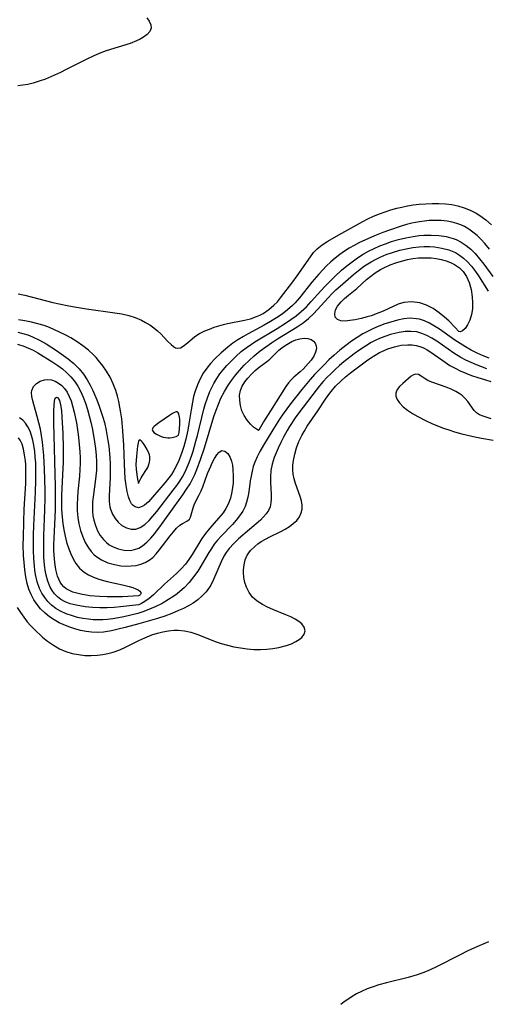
# Model space of a CAD drawing. Header units: inches. Extents: x 1073367 to 1082519, y 1569854 to 1574957.
# Tile 393 of 565: x 1081599 to 1081715, y 1571670 to 1571916. Entities that reach past the tile are written whole.
import ezdxf

# ---------------------------------------------------------------- set-up
doc = ezdxf.new("R2010")
doc.units = ezdxf.units.IN
doc.header["$MEASUREMENT"] = 0
doc.layers.add('CGG_CurvaNivelLidar_v1', color=7, linetype='Continuous', lineweight=30, true_color=0x008008)

msp = doc.modelspace()

# ---------------------------------------------------------------- linework, layer by layer
at = {"layer": 'CGG_CurvaNivelLidar_v1'}
for points in [[(1081630.53, 1571916.5282, 76.5), (1081631.1405, 1571915.6383, 76.5), (1081631.5282, 1571914.7632, 76.5), (1081631.613, 1571913.9226, 76.5), (1081631.3096, 1571913.0974, 76.5), (1081630.6619, 1571912.3333, 76.5), (1081629.7446, 1571911.6332, 76.5), (1081628.9173, 1571911.1544, 76.5), (1081627.9925, 1571910.7153, 76.5), (1081626.4268, 1571910.1151, 76.5), (1081620.3702, 1571908.2162, 76.5), (1081619.1079, 1571907.7611, 76.5), (1081617.3123, 1571907.0228, 76.5), (1081615.5384, 1571906.1977, 76.5), (1081610.4514, 1571903.5674, 76.5), (1081609.0282, 1571902.8652, 76.5), (1081606.7415, 1571901.8204, 76.5), (1081605.2178, 1571901.1938, 76.5), (1081603.6834, 1571900.6328, 76.5), (1081602.1378, 1571900.158, 76.5), (1081600.8726, 1571899.8518, 76.5), (1081599.6029, 1571899.6274, 76.5), (1081598.3325, 1571899.4953, 76.5)], [(1081598.403, 1571847.5465, 76.5), (1081600.1123, 1571847.1425, 76.5), (1081607.0802, 1571845.36, 76.5), (1081608.6794, 1571844.9905, 76.5), (1081611.0458, 1571844.5119, 76.5), (1081612.525, 1571844.2476, 76.5), (1081615.4896, 1571843.7818, 76.5), (1081622.6108, 1571842.7954, 76.5), (1081624.3537, 1571842.4862, 76.5), (1081626.0505, 1571842.0948, 76.5), (1081627.6822, 1571841.5825, 76.5), (1081629.199, 1571840.9323, 76.5), (1081630.2679, 1571840.3677, 76.5), (1081631.3261, 1571839.7214, 76.5), (1081632.3204, 1571839.0225, 76.5), (1081633.2385, 1571838.2756, 76.5), (1081634.0503, 1571837.5119, 76.5), (1081635.7619, 1571835.7152, 76.5), (1081636.6497, 1571834.8305, 76.5), (1081637.2076, 1571834.3665, 76.5), (1081637.7528, 1571834.0476, 76.5), (1081638.2874, 1571833.9145, 76.5), (1081638.9441, 1571834.0416, 76.5), (1081639.6257, 1571834.4222, 76.5), (1081640.6942, 1571835.2426, 76.5), (1081642.579, 1571836.8138, 76.5), (1081643.6786, 1571837.5658, 76.5), (1081645.0059, 1571838.2283, 76.5), (1081646.1732, 1571838.701, 76.5), (1081647.4063, 1571839.1362, 76.5), (1081649.6926, 1571839.8167, 76.5), (1081650.7147, 1571840.0657, 76.5), (1081654.9862, 1571840.8957, 76.5), (1081656.4789, 1571841.2975, 76.5), (1081657.929, 1571841.8213, 76.5), (1081658.7674, 1571842.2011, 76.5), (1081659.5794, 1571842.63, 76.5), (1081661.0044, 1571843.5503, 76.5), (1081662.3003, 1571844.6344, 76.5), (1081663.1664, 1571845.5454, 76.5), (1081663.9776, 1571846.5241, 76.5), (1081666.9962, 1571850.4864, 76.5), (1081668.0901, 1571851.9913, 76.5), (1081671.4066, 1571856.7752, 76.5), (1081672.2152, 1571857.81, 76.5), (1081673.0984, 1571858.749, 76.5), (1081674.3798, 1571859.7834, 76.5), (1081675.7947, 1571860.7052, 76.5), (1081678.4791, 1571862.2713, 76.5), (1081684.5103, 1571865.6001, 76.5), (1081685.7178, 1571866.2252, 76.5), (1081687.1613, 1571866.8908, 76.5), (1081688.6418, 1571867.4944, 76.5), (1081690.0638, 1571868.0129, 76.5), (1081691.5076, 1571868.4798, 76.5), (1081692.9715, 1571868.8879, 76.5), (1081694.2279, 1571869.184, 76.5), (1081695.6647, 1571869.4738, 76.5), (1081697.1107, 1571869.7151, 76.5), (1081698.5633, 1571869.9029, 76.5), (1081700.1956, 1571870.0426, 76.5), (1081701.8269, 1571870.1075, 76.5), (1081703.5132, 1571870.0936, 76.5), (1081705.184, 1571869.9889, 76.5), (1081706.7201, 1571869.7962, 76.5), (1081708.2266, 1571869.4923, 76.5), (1081709.8112, 1571869.0179, 76.5), (1081711.3421, 1571868.3959, 76.5), (1081712.8089, 1571867.6297, 76.5), (1081713.6908, 1571867.0737, 76.5), (1081715.1878, 1571865.973, 76.5), (1081716.6315, 1571864.7638, 76.5)], [(1081716.1172, 1571858.6836, 76), (1081714.9544, 1571860.0956, 76), (1081714.0143, 1571861.1049, 76), (1081713.0245, 1571862.0476, 76), (1081711.9883, 1571862.9158, 76), (1081710.9502, 1571863.6671, 76), (1081709.8628, 1571864.3187, 76), (1081708.9463, 1571864.7568, 76), (1081707.9963, 1571865.1144, 76), (1081706.7818, 1571865.4466, 76), (1081705.5317, 1571865.6719, 76), (1081704.0659, 1571865.818, 76), (1081702.5755, 1571865.8599, 76), (1081701.0699, 1571865.808, 76), (1081699.862, 1571865.7022, 76), (1081698.6538, 1571865.5384, 76), (1081697.6766, 1571865.3619, 76), (1081696.7032, 1571865.147, 76), (1081695.4041, 1571864.8033, 76), (1081694.111, 1571864.412, 76), (1081691.1414, 1571863.4145, 76), (1081689.4683, 1571862.8094, 76), (1081687.4463, 1571862.0199, 76), (1081684.9837, 1571860.9584, 76), (1081683.6336, 1571860.3156, 76), (1081682.315, 1571859.6231, 76), (1081681.094, 1571858.9064, 76), (1081679.9082, 1571858.1397, 76), (1081678.7568, 1571857.3298, 76), (1081677.6158, 1571856.458, 76), (1081676.5232, 1571855.5333, 76), (1081675.4436, 1571854.5036, 76), (1081673.5174, 1571852.4408, 76), (1081671.8012, 1571850.4147, 76), (1081668.6997, 1571846.4924, 76), (1081667.6057, 1571845.2602, 76), (1081666.9239, 1571844.5734, 76), (1081665.6687, 1571843.4658, 76), (1081664.3297, 1571842.4439, 76), (1081662.9272, 1571841.4897, 76), (1081661.4777, 1571840.5887, 76), (1081659.8772, 1571839.6646, 76), (1081655.8457, 1571837.5275, 76), (1081654.6627, 1571836.8689, 76), (1081653.3216, 1571836.0398, 76), (1081652.0214, 1571835.1457, 76), (1081650.7638, 1571834.193, 76), (1081649.1085, 1571832.7895, 76), (1081647.5288, 1571831.2598, 76), (1081646.489, 1571830.1216, 76), (1081645.5262, 1571828.928, 76), (1081644.6597, 1571827.6704, 76), (1081643.8531, 1571826.2345, 76), (1081643.1733, 1571824.7263, 76), (1081642.6148, 1571823.1576, 76), (1081642.2381, 1571821.8056, 76), (1081641.9316, 1571820.4255, 76), (1081641.5951, 1571818.4994, 76), (1081641.0458, 1571814.9817, 76), (1081640.7609, 1571813.4152, 76), (1081640.2609, 1571811.147, 76), (1081639.7819, 1571809.3429, 76), (1081639.226, 1571807.5763, 76), (1081638.5769, 1571805.8643, 76), (1081637.8118, 1571804.2295, 76), (1081637.2914, 1571803.3083, 76), (1081636.6877, 1571802.3796, 76), (1081636.0405, 1571801.4902, 76), (1081635.1614, 1571800.3884, 76), (1081632.0046, 1571796.665, 76), (1081630.9807, 1571795.5558, 76), (1081629.9826, 1571794.6762, 76), (1081629.4112, 1571794.3105, 76), (1081628.5007, 1571794.0305, 76), (1081627.6312, 1571794.2294, 76), (1081627.1637, 1571794.5684, 76), (1081626.754, 1571795.0513, 76), (1081626.3286, 1571795.8427, 76), (1081625.9835, 1571796.7976, 76), (1081625.6364, 1571798.1305, 76), (1081625.3687, 1571799.6061, 76), (1081625.171, 1571801.3271, 76), (1081625.0409, 1571803.1356, 76), (1081624.9481, 1571804.9909, 76), (1081624.7874, 1571809.6732, 76), (1081624.5781, 1571813.2589, 76), (1081624.2777, 1571816.2459, 76), (1081624.0797, 1571817.7223, 76), (1081623.8431, 1571819.1715, 76), (1081623.5506, 1571820.5817, 76), (1081623.1959, 1571821.9687, 76), (1081622.7784, 1571823.3283, 76), (1081622.1354, 1571825.0441, 76), (1081621.3639, 1571826.6874, 76), (1081620.5115, 1571828.1474, 76), (1081619.5533, 1571829.5344, 76), (1081618.5114, 1571830.853, 76), (1081617.8847, 1571831.5728, 76), (1081617.228, 1571832.2635, 76), (1081615.9668, 1571833.417, 76), (1081614.5838, 1571834.5149, 76), (1081613.1277, 1571835.5356, 76), (1081611.6076, 1571836.4737, 76), (1081610.1827, 1571837.2475, 76), (1081608.7253, 1571837.9663, 76), (1081607.4779, 1571838.5403, 76), (1081606.2138, 1571839.0742, 76), (1081604.9283, 1571839.5518, 76), (1081603.3387, 1571840.0387, 76), (1081601.7209, 1571840.4438, 76), (1081600.1077, 1571840.7798, 76), (1081598.4786, 1571841.0447, 76)], [(1081598.381, 1571837.926, 75.5), (1081599.6254, 1571837.6178, 75.5), (1081600.8477, 1571837.2297, 75.5), (1081602.0437, 1571836.7642, 75.5), (1081603.7792, 1571835.9323, 75.5), (1081605.4606, 1571834.9804, 75.5), (1081607.9959, 1571833.3583, 75.5), (1081609.7867, 1571832.1174, 75.5), (1081610.8857, 1571831.2944, 75.5), (1081612.3349, 1571830.0967, 75.5), (1081613.6568, 1571828.7868, 75.5), (1081614.7208, 1571827.4503, 75.5), (1081615.6685, 1571826.0061, 75.5), (1081616.4129, 1571824.7014, 75.5), (1081617.0944, 1571823.347, 75.5), (1081618.1104, 1571820.9711, 75.5), (1081618.6909, 1571819.4323, 75.5), (1081619.6034, 1571816.7054, 75.5), (1081619.9933, 1571815.3161, 75.5), (1081620.4426, 1571813.3355, 75.5), (1081620.8621, 1571810.8766, 75.5), (1081621.0531, 1571809.4658, 75.5), (1081621.326, 1571806.6356, 75.5), (1081621.4073, 1571804.9411, 75.5), (1081621.4283, 1571803.2565, 75.5), (1081621.3951, 1571801.5995, 75.5), (1081621.1739, 1571797.0232, 75.5), (1081621.1932, 1571795.6281, 75.5), (1081621.3485, 1571794.3039, 75.5), (1081621.4971, 1571793.6702, 75.5), (1081621.964, 1571792.4557, 75.5), (1081622.6158, 1571791.3647, 75.5), (1081623.4139, 1571790.4157, 75.5), (1081624.3277, 1571789.6373, 75.5), (1081625.4437, 1571789.0157, 75.5), (1081626.6174, 1571788.6901, 75.5), (1081627.7983, 1571788.7192, 75.5), (1081628.932, 1571789.1417, 75.5), (1081630.0316, 1571789.8852, 75.5), (1081631.1024, 1571790.8665, 75.5), (1081632.0643, 1571791.9192, 75.5), (1081633.0168, 1571793.0726, 75.5), (1081637.1653, 1571798.4067, 75.5), (1081638.0283, 1571799.5702, 75.5), (1081638.7689, 1571800.6503, 75.5), (1081639.455, 1571801.7664, 75.5), (1081639.955, 1571802.6888, 75.5), (1081640.4141, 1571803.636, 75.5), (1081641.147, 1571805.377, 75.5), (1081641.7903, 1571807.1662, 75.5), (1081642.1238, 1571808.1983, 75.5), (1081642.8385, 1571810.6461, 75.5), (1081643.2139, 1571812.0613, 75.5), (1081644.8329, 1571818.7001, 75.5), (1081645.1503, 1571819.8238, 75.5), (1081645.6754, 1571821.4839, 75.5), (1081646.2867, 1571823.0966, 75.5), (1081646.7567, 1571824.1306, 75.5), (1081647.2842, 1571825.1322, 75.5), (1081648.0173, 1571826.3236, 75.5), (1081648.8239, 1571827.4706, 75.5), (1081649.6465, 1571828.5301, 75.5), (1081650.5157, 1571829.557, 75.5), (1081651.4295, 1571830.5488, 75.5), (1081652.7503, 1571831.8438, 75.5), (1081654.1457, 1571833.0621, 75.5), (1081655.402, 1571834.0431, 75.5), (1081656.7065, 1571834.9593, 75.5), (1081657.5698, 1571835.5152, 75.5), (1081663.094, 1571838.8555, 75.5), (1081665.208, 1571840.1813, 75.5), (1081666.5417, 1571841.0718, 75.5), (1081667.83, 1571841.9984, 75.5), (1081669.1357, 1571843.0502, 75.5), (1081670.4098, 1571844.2675, 75.5), (1081671.6193, 1571845.5633, 75.5), (1081674.0089, 1571848.2596, 75.5), (1081675.1394, 1571849.4847, 75.5), (1081676.3041, 1571850.6882, 75.5), (1081677.5031, 1571851.8647, 75.5), (1081679.2114, 1571853.4241, 75.5), (1081680.4965, 1571854.5039, 75.5), (1081681.8216, 1571855.5347, 75.5), (1081683.1879, 1571856.5082, 75.5), (1081684.5994, 1571857.412, 75.5), (1081685.9386, 1571858.1695, 75.5), (1081687.3148, 1571858.8591, 75.5), (1081688.7232, 1571859.4824, 75.5), (1081690.1755, 1571860.0452, 75.5), (1081691.6504, 1571860.5466, 75.5), (1081693.4334, 1571861.0712, 75.5), (1081695.2319, 1571861.5127, 75.5), (1081697.0393, 1571861.8607, 75.5), (1081698.5644, 1571862.0669, 75.5), (1081699.7055, 1571862.1612, 75.5), (1081701.599, 1571862.2069, 75.5), (1081703.4631, 1571862.1071, 75.5), (1081705.2781, 1571861.8398, 75.5), (1081707.0195, 1571861.3665, 75.5), (1081707.7813, 1571861.0678, 75.5), (1081709.0716, 1571860.4013, 75.5), (1081710.2906, 1571859.5825, 75.5), (1081711.4416, 1571858.6366, 75.5), (1081712.5247, 1571857.5821, 75.5), (1081713.6668, 1571856.2827, 75.5), (1081714.7485, 1571854.9018, 75.5), (1081717.0055, 1571851.8126, 75.5)], [(1081598.2757, 1571834.9396, 75), (1081599.8657, 1571834.4373, 75), (1081601.0176, 1571833.9573, 75), (1081602.1404, 1571833.405, 75), (1081603.3616, 1571832.7275, 75), (1081607.0736, 1571830.4623, 75), (1081608.3637, 1571829.6109, 75), (1081609.523, 1571828.741, 75), (1081610.615, 1571827.7918, 75), (1081611.6217, 1571826.7554, 75), (1081612.5137, 1571825.6418, 75), (1081613.3068, 1571824.4463, 75), (1081614.0016, 1571823.1794, 75), (1081614.6543, 1571821.7175, 75), (1081615.2201, 1571820.1988, 75), (1081615.7308, 1571818.6246, 75), (1081616.1896, 1571817.0194, 75), (1081616.5975, 1571815.3902, 75), (1081616.9903, 1571813.5609, 75), (1081617.5223, 1571810.5185, 75), (1081617.7543, 1571808.8129, 75), (1081617.9226, 1571807.1062, 75), (1081618.0041, 1571805.5882, 75), (1081617.9819, 1571803.4251, 75), (1081617.7689, 1571801.195, 75), (1081617.2071, 1571797.3693, 75), (1081617.0033, 1571795.4818, 75), (1081616.9534, 1571794.3095, 75), (1081616.9844, 1571793.1516, 75), (1081617.1073, 1571792.0302, 75), (1081617.321, 1571790.9357, 75), (1081617.7216, 1571789.5855, 75), (1081618.2564, 1571788.3096, 75), (1081618.9214, 1571787.1303, 75), (1081619.7196, 1571786.0761, 75), (1081620.4732, 1571785.3319, 75), (1081621.1858, 1571784.7878, 75), (1081621.9495, 1571784.3305, 75), (1081623.4055, 1571783.73, 75), (1081624.9248, 1571783.4065, 75), (1081626.4479, 1571783.3806, 75), (1081627.5171, 1571783.5706, 75), (1081628.5327, 1571783.9524, 75), (1081629.491, 1571784.5339, 75), (1081630.5484, 1571785.407, 75), (1081631.5619, 1571786.4399, 75), (1081632.5414, 1571787.5911, 75), (1081634.2086, 1571789.8114, 75), (1081637.3552, 1571794.2914, 75), (1081639.5532, 1571797.2938, 75), (1081640.4843, 1571798.65, 75), (1081641.3464, 1571800.0465, 75), (1081641.9683, 1571801.2021, 75), (1081642.5355, 1571802.3899, 75), (1081643.0568, 1571803.6037, 75), (1081644.0018, 1571806.1154, 75), (1081644.9586, 1571809.0116, 75), (1081647.3157, 1571816.8579, 75), (1081647.8479, 1571818.4224, 75), (1081648.43, 1571819.9585, 75), (1081649.0764, 1571821.4567, 75), (1081649.9193, 1571823.1275, 75), (1081650.7516, 1571824.526, 75), (1081651.6711, 1571825.8737, 75), (1081652.6648, 1571827.1741, 75), (1081653.6855, 1571828.3828, 75), (1081654.8532, 1571829.6383, 75), (1081656.0795, 1571830.8417, 75), (1081657.3585, 1571831.9922, 75), (1081658.8662, 1571833.2233, 75), (1081660.2793, 1571834.2676, 75), (1081661.7275, 1571835.2619, 75), (1081663.1961, 1571836.2187, 75), (1081668.1093, 1571839.2869, 75), (1081669.5817, 1571840.2564, 75), (1081670.9649, 1571841.307, 75), (1081672.2938, 1571842.5583, 75), (1081675.8253, 1571846.4691, 75), (1081676.7949, 1571847.4897, 75), (1081677.7967, 1571848.4856, 75), (1081678.8302, 1571849.4512, 75), (1081682.2054, 1571852.3542, 75), (1081683.442, 1571853.3629, 75), (1081684.9591, 1571854.4815, 75), (1081686.5493, 1571855.4984, 75), (1081687.6886, 1571856.1265, 75), (1081688.8612, 1571856.6941, 75), (1081690.3487, 1571857.3136, 75), (1081691.8703, 1571857.8515, 75), (1081693.7523, 1571858.4032, 75), (1081695.3493, 1571858.779, 75), (1081696.9556, 1571859.0673, 75), (1081698.5646, 1571859.2528, 75), (1081699.8541, 1571859.3161, 75), (1081701.1356, 1571859.3045, 75), (1081702.4027, 1571859.2202, 75), (1081704.2207, 1571858.9586, 75), (1081705.9762, 1571858.5009, 75), (1081707.6267, 1571857.8105, 75), (1081708.6723, 1571857.1877, 75), (1081709.6524, 1571856.4505, 75), (1081710.5663, 1571855.6126, 75), (1081711.6326, 1571854.4232, 75), (1081712.6117, 1571853.1262, 75), (1081713.3597, 1571852.0149, 75), (1081715.8385, 1571848.1324, 75)], [(1081716.0745, 1571831.431, 75), (1081714.526, 1571832.0334, 75), (1081713.015, 1571832.7025, 75), (1081711.5463, 1571833.4343, 75), (1081710.1271, 1571834.2285, 75), (1081708.7855, 1571835.0604, 75), (1081707.4805, 1571835.9423, 75), (1081703.6525, 1571838.6688, 75), (1081702.4258, 1571839.4575, 75), (1081701.1831, 1571840.1577, 75), (1081699.9197, 1571840.7361, 75), (1081698.6301, 1571841.1527, 75), (1081697.9287, 1571841.2925, 75), (1081696.3626, 1571841.384, 75), (1081694.7601, 1571841.2377, 75), (1081693.1312, 1571840.9141, 75), (1081691.4842, 1571840.4594, 75), (1081689.9975, 1571839.9666, 75), (1081688.5117, 1571839.4034, 75), (1081687.1592, 1571838.827, 75), (1081685.8233, 1571838.1907, 75), (1081684.5124, 1571837.4886, 75), (1081683.0682, 1571836.609, 75), (1081681.6624, 1571835.6527, 75), (1081680.2912, 1571834.634, 75), (1081678.7673, 1571833.4074, 75), (1081677.3169, 1571832.1475, 75), (1081676.0473, 1571830.9738, 75), (1081674.8065, 1571829.7664, 75), (1081673.5951, 1571828.528, 75), (1081672.4699, 1571827.3214, 75), (1081671.3698, 1571826.0922, 75), (1081669.2378, 1571823.5794, 75), (1081666.4456, 1571820.0448, 75), (1081664.5679, 1571817.4741, 75), (1081663.6783, 1571816.1727, 75), (1081661.9864, 1571813.5362, 75), (1081659.7063, 1571809.713, 75), (1081658.7919, 1571808.0907, 75), (1081658.1079, 1571806.7702, 75), (1081657.5195, 1571805.4272, 75), (1081657.1392, 1571804.3116, 75), (1081656.8381, 1571803.1729, 75), (1081656.594, 1571801.9722, 75), (1081656.4022, 1571800.7649, 75), (1081656.0377, 1571798.0333, 75), (1081655.8097, 1571796.7026, 75), (1081655.4895, 1571795.4134, 75), (1081655.1057, 1571794.3545, 75), (1081654.4935, 1571793.1599, 75), (1081653.74, 1571792.0249, 75), (1081652.881, 1571790.9346, 75), (1081651.9474, 1571789.8761, 75), (1081649.1399, 1571786.9317, 75), (1081648.2422, 1571785.9377, 75), (1081647.3984, 1571784.899, 75), (1081646.6837, 1571783.8843, 75), (1081646.016, 1571782.8268, 75), (1081643.7767, 1571779.0015, 75), (1081643.2784, 1571778.2049, 75), (1081642.2476, 1571776.7327, 75), (1081641.1082, 1571775.3365, 75), (1081639.8577, 1571774.0359, 75), (1081638.8299, 1571773.1273, 75), (1081638.0997, 1571772.5545, 75), (1081637.0512, 1571771.8031, 75), (1081635.9638, 1571771.0917, 75), (1081634.3546, 1571770.1443, 75), (1081632.6819, 1571769.2895, 75), (1081631.2679, 1571768.6713, 75), (1081629.8187, 1571768.1235, 75), (1081628.3409, 1571767.6435, 75), (1081626.5778, 1571767.1641, 75), (1081624.7944, 1571766.759, 75), (1081623.4452, 1571766.4967, 75), (1081622.0925, 1571766.2783, 75), (1081620.7378, 1571766.116, 75), (1081619.5408, 1571766.0304, 75), (1081618.3464, 1571766.0068, 75), (1081617.1506, 1571766.0513, 75), (1081615.9638, 1571766.1611, 75), (1081614.6075, 1571766.3642, 75), (1081613.2744, 1571766.6429, 75), (1081611.9719, 1571766.994, 75), (1081610.4257, 1571767.5296, 75), (1081608.9645, 1571768.2014, 75), (1081607.8313, 1571768.8849, 75), (1081606.7885, 1571769.6801, 75), (1081605.8503, 1571770.585, 75), (1081605.0488, 1571771.5744, 75), (1081604.3629, 1571772.6557, 75), (1081603.7951, 1571773.8172, 75), (1081603.2008, 1571775.547, 75), (1081602.7901, 1571777.377, 75), (1081602.6258, 1571778.4145, 75), (1081602.4973, 1571779.4694, 75), (1081602.3425, 1571781.3842, 75), (1081602.2679, 1571783.3299, 75), (1081602.2601, 1571785.3129, 75), (1081602.2989, 1571787.3101, 75), (1081602.3779, 1571789.5851, 75), (1081602.7829, 1571797.9662, 75), (1081602.8708, 1571800.8651, 75), (1081602.8814, 1571802.3682, 75), (1081602.803, 1571805.2892, 75), (1081602.7063, 1571806.6978, 75), (1081602.5655, 1571808.0794, 75), (1081602.3284, 1571809.6976, 75), (1081602.085, 1571810.9179, 75), (1081601.7812, 1571812.0803, 75), (1081601.4038, 1571813.1686, 75), (1081600.884, 1571814.2646, 75), (1081600.2493, 1571815.2161, 75), (1081599.5539, 1571815.9397, 75), (1081598.7656, 1571816.4872, 75)], [(1081715.4816, 1571828.8016, 75.5), (1081713.9757, 1571829.3289, 75.5), (1081712.8878, 1571829.7514, 75.5), (1081711.5466, 1571830.3224, 75.5), (1081710.2351, 1571830.9408, 75.5), (1081708.9591, 1571831.6108, 75.5), (1081707.2272, 1571832.6565, 75.5), (1081702.98, 1571835.6383, 75.5), (1081701.7036, 1571836.4448, 75.5), (1081700.4806, 1571837.1046, 75.5), (1081699.232, 1571837.631, 75.5), (1081697.9517, 1571837.983, 75.5), (1081696.5212, 1571838.132, 75.5), (1081695.0568, 1571838.0741, 75.5), (1081693.5689, 1571837.8545, 75.5), (1081692.8213, 1571837.6956, 75.5), (1081691.4184, 1571837.3205, 75.5), (1081690.0179, 1571836.8536, 75.5), (1081688.629, 1571836.3008, 75.5), (1081687.6154, 1571835.8372, 75.5), (1081686.6179, 1571835.3256, 75.5), (1081685.1495, 1571834.4625, 75.5), (1081683.723, 1571833.5092, 75.5), (1081682.3073, 1571832.4688, 75.5), (1081679.7927, 1571830.4979, 75.5), (1081678.6892, 1571829.5832, 75.5), (1081677.6063, 1571828.6219, 75.5), (1081676.5553, 1571827.6219, 75.5), (1081675.5374, 1571826.5862, 75.5), (1081674.6002, 1571825.5682, 75.5), (1081673.6943, 1571824.5227, 75.5), (1081672.8198, 1571823.4525, 75.5), (1081668.5016, 1571817.7629, 75.5), (1081667.6198, 1571816.5258, 75.5), (1081666.1749, 1571814.3133, 75.5), (1081665.6017, 1571813.3472, 75.5), (1081664.7893, 1571811.8706, 75.5), (1081664.035, 1571810.3813, 75.5), (1081663.3353, 1571808.8908, 75.5), (1081662.8289, 1571807.73, 75.5), (1081662.3727, 1571806.5723, 75.5), (1081661.8528, 1571804.953, 75.5), (1081661.5199, 1571803.3318, 75.5), (1081661.4075, 1571801.6781, 75.5), (1081661.4366, 1571800.2395, 75.5), (1081661.6028, 1571797.4519, 75.5), (1081661.6257, 1571796.3522, 75.5), (1081661.556, 1571795.3002, 75.5), (1081661.3386, 1571794.3025, 75.5), (1081660.9314, 1571793.3653, 75.5), (1081660.3553, 1571792.4825, 75.5), (1081659.643, 1571791.6471, 75.5), (1081658.9372, 1571790.9539, 75.5), (1081653.4531, 1571786.2425, 75.5), (1081652.2555, 1571785.0969, 75.5), (1081651.1511, 1571783.8859, 75.5), (1081650.3554, 1571782.8411, 75.5), (1081649.8003, 1571781.9544, 75.5), (1081649.0853, 1571780.5304, 75.5), (1081647.2511, 1571776.08, 75.5), (1081646.5164, 1571774.6667, 75.5), (1081646.2185, 1571774.1909, 75.5), (1081645.3631, 1571773.0412, 75.5), (1081644.3839, 1571771.9821, 75.5), (1081643.2951, 1571771.0191, 75.5), (1081642.105, 1571770.163, 75.5), (1081640.9558, 1571769.4911, 75.5), (1081639.7467, 1571768.8884, 75.5), (1081638.4939, 1571768.3275, 75.5), (1081636.7828, 1571767.6169, 75.5), (1081635.0252, 1571766.9557, 75.5), (1081633.1987, 1571766.35, 75.5), (1081628.5584, 1571764.9942, 75.5), (1081625.1874, 1571764.1027, 75.5), (1081623.4343, 1571763.6684, 75.5), (1081621.702, 1571763.2804, 75.5), (1081620.7072, 1571763.0884, 75.5), (1081619.7163, 1571762.9398, 75.5), (1081618.2784, 1571762.8373, 75.5), (1081616.7518, 1571762.9007, 75.5), (1081615.3754, 1571763.0985, 75.5), (1081614.0057, 1571763.3962, 75.5), (1081612.5487, 1571763.794, 75.5), (1081611.109, 1571764.2688, 75.5), (1081609.701, 1571764.8259, 75.5), (1081608.6916, 1571765.2975, 75.5), (1081607.4376, 1571765.995, 75.5), (1081606.2503, 1571766.787, 75.5), (1081605.1411, 1571767.6693, 75.5), (1081604.0021, 1571768.7812, 75.5), (1081603.1379, 1571769.8515, 75.5), (1081602.3457, 1571771.063, 75.5), (1081601.6662, 1571772.3545, 75.5), (1081601.1075, 1571773.7168, 75.5), (1081600.6823, 1571775.1191, 75.5), (1081600.3183, 1571776.8106, 75.5), (1081600.0629, 1571778.5512, 75.5), (1081599.8908, 1571780.3273, 75.5), (1081599.7836, 1571782.1288, 75.5), (1081599.7189, 1571784.7597, 75.5), (1081599.7201, 1571786.6796, 75.5), (1081599.8075, 1571790.5388, 75.5), (1081599.9539, 1571793.7126, 75.5), (1081600.332, 1571800.0951, 75.5), (1081600.3817, 1571801.7363, 75.5), (1081600.3645, 1571803.8266, 75.5), (1081600.316, 1571804.8087, 75.5), (1081600.2387, 1571805.7662, 75.5), (1081600.0455, 1571807.2689, 75.5), (1081599.7656, 1571808.6607, 75.5), (1081599.3893, 1571809.9031, 75.5), (1081598.9001, 1571810.946, 75.5), (1081598.4833, 1571811.5174, 75.5)], [(1081598.2013, 1571769.0692, 76), (1081598.982, 1571767.8538, 76), (1081599.8087, 1571766.665, 76), (1081600.7, 1571765.5254, 76), (1081601.5257, 1571764.6017, 76), (1081602.3944, 1571763.7155, 76), (1081604.5038, 1571761.7191, 76), (1081605.7778, 1571760.6558, 76), (1081607.2314, 1571759.659, 76), (1081608.7825, 1571758.8095, 76), (1081610.3312, 1571758.1493, 76), (1081611.9388, 1571757.6469, 76), (1081613.4784, 1571757.3329, 76), (1081615.0437, 1571757.15, 76), (1081616.642, 1571757.0855, 76), (1081618.2405, 1571757.1602, 76), (1081619.5503, 1571757.3417, 76), (1081620.85, 1571757.6193, 76), (1081622.1363, 1571757.9769, 76), (1081623.8227, 1571758.5648, 76), (1081625.4368, 1571759.2661, 76), (1081628.6018, 1571760.8229, 76), (1081630.0594, 1571761.5066, 76), (1081631.8152, 1571762.2412, 76), (1081633.1933, 1571762.6931, 76), (1081634.5935, 1571763.0385, 76), (1081636.0052, 1571763.2782, 76), (1081637.4183, 1571763.4081, 76), (1081638.4213, 1571763.4265, 76), (1081639.9402, 1571763.3062, 76), (1081641.5099, 1571762.9772, 76), (1081643.0531, 1571762.4796, 76), (1081646.2431, 1571761.1609, 76), (1081647.658, 1571760.6169, 76), (1081649.1139, 1571760.1267, 76), (1081650.6872, 1571759.6782, 76), (1081652.2906, 1571759.3007, 76), (1081653.915, 1571758.9961, 76), (1081655.6535, 1571758.7592, 76), (1081657.2931, 1571758.6261, 76), (1081658.9248, 1571758.5932, 76), (1081660.5008, 1571758.6698, 76), (1081662.0441, 1571758.8465, 76), (1081663.5378, 1571759.1155, 76), (1081665.4234, 1571759.6104, 76), (1081666.6765, 1571760.0582, 76), (1081667.7988, 1571760.5819, 76), (1081668.6004, 1571761.0754, 76), (1081669.2589, 1571761.6217, 76), (1081669.8684, 1571762.4315, 76), (1081670.0942, 1571763.2925, 76), (1081669.8772, 1571764.1677, 76), (1081669.2675, 1571765.0038, 76), (1081668.5258, 1571765.6279, 76), (1081667.6124, 1571766.1988, 76), (1081666.5104, 1571766.7521, 76), (1081665.3071, 1571767.2736, 76), (1081662.0314, 1571768.5851, 76), (1081660.6898, 1571769.1729, 76), (1081659.4087, 1571769.8357, 76), (1081658.1018, 1571770.7022, 76), (1081656.9762, 1571771.727, 76), (1081656.107, 1571772.8812, 76), (1081655.455, 1571774.1631, 76), (1081655.0528, 1571775.3791, 76), (1081654.8063, 1571776.6375, 76), (1081654.7081, 1571777.9122, 76), (1081654.713, 1571778.5067, 76), (1081654.8408, 1571779.779, 76), (1081655.1412, 1571781.0027, 76), (1081655.637, 1571782.1488, 76), (1081656.462, 1571783.3331, 76), (1081657.512, 1571784.3912, 76), (1081658.2897, 1571785.0179, 76), (1081659.1264, 1571785.5944, 76), (1081660.1941, 1571786.2223, 76), (1081661.3054, 1571786.7965, 76), (1081664.0428, 1571788.1073, 76), (1081665.146, 1571788.704, 76), (1081666.18, 1571789.3541, 76), (1081667.1187, 1571790.0633, 76), (1081667.9822, 1571790.8929, 76), (1081668.665, 1571791.8033, 76), (1081669.1056, 1571792.7313, 76), (1081669.337, 1571793.7149, 76), (1081669.354, 1571794.7223, 76), (1081669.1914, 1571795.7481, 76), (1081668.8733, 1571796.831, 76), (1081667.684, 1571800.1225, 76), (1081667.3595, 1571801.2621, 76), (1081667.1321, 1571802.4102, 76), (1081667.0258, 1571803.578, 76), (1081667.0558, 1571804.7055, 76), (1081667.1935, 1571805.8446, 76), (1081667.5147, 1571807.4203, 76), (1081667.9689, 1571808.9989, 76), (1081668.5486, 1571810.5609, 76), (1081669.2551, 1571812.0859, 76), (1081669.8192, 1571813.1104, 76), (1081670.6335, 1571814.4179, 76), (1081673.2663, 1571818.2699, 76), (1081674.9738, 1571820.9041, 76), (1081675.7545, 1571822.0348, 76), (1081676.5827, 1571823.1322, 76), (1081677.7064, 1571824.4359, 76), (1081678.9897, 1571825.7092, 76), (1081680.1897, 1571826.7435, 76), (1081681.4369, 1571827.7243, 76), (1081685.4535, 1571830.7245, 76), (1081686.5399, 1571831.4982, 76), (1081687.6087, 1571832.1998, 76), (1081688.7034, 1571832.8347, 76), (1081689.1041, 1571833.0421, 76), (1081690.7347, 1571833.7532, 76), (1081692.4021, 1571834.2879, 76), (1081694.0794, 1571834.6401, 76), (1081695.7409, 1571834.7872, 76), (1081696.7876, 1571834.7544, 76), (1081697.8113, 1571834.6002, 76), (1081698.7298, 1571834.3371, 76), (1081699.6256, 1571833.9707, 76), (1081700.5535, 1571833.4885, 76), (1081701.4614, 1571832.9302, 76), (1081705.0304, 1571830.3965, 76), (1081706.2509, 1571829.6254, 76), (1081707.5254, 1571828.9088, 76), (1081708.8467, 1571828.2488, 76), (1081710.2095, 1571827.6476, 76), (1081711.6074, 1571827.1044, 76), (1081713.2118, 1571826.56, 76), (1081714.8447, 1571826.0711, 76), (1081716.4984, 1571825.6237, 76)], [(1081716.5891, 1571816.2364, 76.5), (1081714.5439, 1571816.8904, 76.5), (1081713.6346, 1571817.2722, 76.5), (1081712.8667, 1571817.751, 76.5), (1081712.2823, 1571818.3314, 76.5), (1081710.7049, 1571820.5567, 76.5), (1081710.0438, 1571821.3444, 76.5), (1081709.2779, 1571822.0774, 76.5), (1081708.5358, 1571822.6295, 76.5), (1081707.7236, 1571823.1202, 76.5), (1081706.5718, 1571823.687, 76.5), (1081705.3484, 1571824.1694, 76.5), (1081701.7594, 1571825.4019, 76.5), (1081700.7401, 1571825.8615, 76.5), (1081699.8509, 1571826.3987, 76.5), (1081699.0912, 1571826.9172, 76.5), (1081698.4121, 1571827.3072, 76.5), (1081697.77, 1571827.4503, 76.5), (1081697.1933, 1571827.2923, 76.5), (1081696.6013, 1571826.9167, 76.5), (1081694.4757, 1571825.1016, 76.5), (1081693.6724, 1571824.3605, 76.5), (1081693.0406, 1571823.5722, 76.5), (1081692.7221, 1571822.704, 76.5), (1081692.7806, 1571821.9237, 76.5), (1081693.1012, 1571821.0991, 76.5), (1081693.6442, 1571820.2619, 76.5), (1081694.5487, 1571819.2858, 76.5), (1081695.636, 1571818.4157, 76.5), (1081696.8906, 1571817.5962, 76.5), (1081698.2655, 1571816.8114, 76.5), (1081700.2846, 1571815.7778, 76.5), (1081701.6934, 1571815.1265, 76.5), (1081703.1428, 1571814.5128, 76.5), (1081704.6266, 1571813.9448, 76.5), (1081705.9975, 1571813.4763, 76.5), (1081707.3887, 1571813.0521, 76.5), (1081709.2516, 1571812.5509, 76.5), (1081712.5125, 1571811.794, 76.5), (1081714.1541, 1571811.4633, 76.5), (1081717.0812, 1571810.9609, 76.5)], [(1081715.9026, 1571685.5008, 76.5), (1081714.1407, 1571684.8263, 76.5), (1081712.4029, 1571684.0732, 76.5), (1081710.6825, 1571683.2647, 76.5), (1081708.6039, 1571682.2281, 76.5), (1081702.9253, 1571679.2942, 76.5), (1081701.335, 1571678.5542, 76.5), (1081699.7206, 1571677.8758, 76.5), (1081698.0783, 1571677.2739, 76.5), (1081695.7992, 1571676.594, 76.5), (1081690.4094, 1571675.3029, 76.5), (1081688.4681, 1571674.7758, 76.5), (1081687.0673, 1571674.3241, 76.5), (1081685.577, 1571673.7534, 76.5), (1081684.1282, 1571673.1027, 76.5), (1081682.9592, 1571672.5038, 76.5), (1081681.8258, 1571671.8553, 76.5), (1081680.7326, 1571671.1587, 76.5), (1081679.8303, 1571670.5203, 76.5), (1081678.9704, 1571669.84, 76.5)]]:
    msp.add_polyline3d(points, dxfattribs=at)
for points in [[(1081708.5, 1571838.0667, 74.5), (1081707.5882, 1571839.1166, 74.5), (1081705.9629, 1571840.7363, 74.5), (1081704.932, 1571841.6729, 74.5), (1081703.5791, 1571842.7933, 74.5), (1081702.0879, 1571843.8292, 74.5), (1081700.4387, 1571844.6826, 74.5), (1081698.7076, 1571845.2607, 74.5), (1081696.6633, 1571845.5259, 74.5), (1081694.736, 1571845.3424, 74.5), (1081693.3302, 1571844.8876, 74.5), (1081689.5913, 1571843.1786, 74.5), (1081688.4979, 1571842.7299, 74.5), (1081686.5603, 1571842.0326, 74.5), (1081685.5779, 1571841.7289, 74.5), (1081684.075, 1571841.3331, 74.5), (1081682.6282, 1571841.0265, 74.5), (1081681.2757, 1571840.8094, 74.5), (1081680.0787, 1571840.7006, 74.5), (1081679.0455, 1571840.7603, 74.5), (1081678.1587, 1571841.0888, 74.5), (1081677.6072, 1571841.6827, 74.5), (1081677.4706, 1571842.5091, 74.5), (1081677.7098, 1571843.4826, 74.5), (1081678.1942, 1571844.3972, 74.5), (1081679.0759, 1571845.508, 74.5), (1081679.9352, 1571846.3438, 74.5), (1081680.8932, 1571847.1601, 74.5), (1081682.9738, 1571848.8407, 74.5), (1081685.4372, 1571851.0522, 74.5), (1081686.4711, 1571851.92, 74.5), (1081687.5645, 1571852.7401, 74.5), (1081688.8877, 1571853.5735, 74.5), (1081689.9448, 1571854.1272, 74.5), (1081691.3154, 1571854.7327, 74.5), (1081692.7332, 1571855.2536, 74.5), (1081694.1855, 1571855.6939, 74.5), (1081695.6616, 1571856.0524, 74.5), (1081697.0233, 1571856.3026, 74.5), (1081698.3907, 1571856.468, 74.5), (1081699.9765, 1571856.5394, 74.5), (1081701.5472, 1571856.4824, 74.5), (1081702.8253, 1571856.3381, 74.5), (1081704.0719, 1571856.1057, 74.5), (1081705.2747, 1571855.782, 74.5), (1081706.3833, 1571855.373, 74.5), (1081707.4203, 1571854.8523, 74.5), (1081708.6445, 1571853.973, 74.5), (1081709.5442, 1571853.0664, 74.5), (1081710.3652, 1571851.848, 74.5), (1081711.017, 1571850.3741, 74.5), (1081711.5168, 1571848.6102, 74.5), (1081711.8158, 1571846.7441, 74.5), (1081711.9093, 1571845.222, 74.5), (1081711.857, 1571843.7414, 74.5), (1081711.648, 1571842.346, 74.5), (1081711.2319, 1571840.9376, 74.5), (1081710.6694, 1571839.7531, 74.5), (1081710.0217, 1571838.8486, 74.5), (1081709.3711, 1571838.2633, 74.5), (1081708.8284, 1571837.9967, 74.5)], [(1081658.5, 1571813.4023, 74.5), (1081658.4666, 1571813.3738, 74.5), (1081658.3654, 1571813.393, 74.5), (1081657.9066, 1571813.6511, 74.5), (1081657.2208, 1571814.1801, 74.5), (1081656.412, 1571814.9473, 74.5), (1081655.5848, 1571815.921, 74.5), (1081654.846, 1571817.071, 74.5), (1081654.3114, 1571818.286, 74.5), (1081653.9441, 1571819.5627, 74.5), (1081653.7454, 1571820.8668, 74.5), (1081653.7353, 1571822.1385, 74.5), (1081653.9338, 1571823.3163, 74.5), (1081654.4033, 1571824.4478, 74.5), (1081655.0408, 1571825.4774, 74.5), (1081655.7872, 1571826.4538, 74.5), (1081656.677, 1571827.4344, 74.5), (1081657.6339, 1571828.3449, 74.5), (1081658.6368, 1571829.1764, 74.5), (1081660.4138, 1571830.4783, 74.5), (1081661.2475, 1571831.1512, 74.5), (1081663.5247, 1571833.4081, 74.5), (1081664.273, 1571834.0295, 74.5), (1081665.0748, 1571834.5982, 74.5), (1081665.9153, 1571835.1095, 74.5), (1081666.7812, 1571835.5554, 74.5), (1081667.7882, 1571835.9705, 74.5), (1081668.7909, 1571836.2604, 74.5), (1081669.8263, 1571836.4024, 74.5), (1081670.7855, 1571836.3565, 74.5), (1081671.6151, 1571836.0982, 74.5), (1081672.174, 1571835.6983, 74.5), (1081672.5878, 1571835.1639, 74.5), (1081672.841, 1571834.5332, 74.5), (1081672.9092, 1571833.8395, 74.5), (1081672.703, 1571832.9019, 74.5), (1081672.2353, 1571831.9328, 74.5), (1081671.5832, 1571830.9513, 74.5), (1081670.9679, 1571830.1682, 74.5), (1081670.2921, 1571829.4014, 74.5), (1081669.5705, 1571828.6653, 74.5), (1081668.8148, 1571827.9755, 74.5), (1081667.2754, 1571826.7097, 74.5), (1081666.5678, 1571826.0415, 74.5), (1081665.9422, 1571825.2853, 74.5), (1081665.3126, 1571824.3609, 74.5), (1081661.4079, 1571818.2466, 74.5), (1081659.7258, 1571815.502, 74.5)], [(1081628.5, 1571769.8049, 74.5), (1081625.465, 1571769.4035, 74.5), (1081624.0119, 1571769.2519, 74.5), (1081622.386, 1571769.1244, 74.5), (1081620.6377, 1571769.0474, 74.5), (1081618.8224, 1571769.0452, 74.5), (1081616.9858, 1571769.127, 74.5), (1081615.1787, 1571769.2966, 74.5), (1081612.9223, 1571769.6638, 74.5), (1081611.4358, 1571770.0456, 74.5), (1081610.1388, 1571770.53, 74.5), (1081609.0771, 1571771.1213, 74.5), (1081608.2501, 1571771.7652, 74.5), (1081607.5194, 1571772.5084, 74.5), (1081606.9066, 1571773.3274, 74.5), (1081606.3952, 1571774.2273, 74.5), (1081605.8267, 1571775.648, 74.5), (1081605.4198, 1571777.1765, 74.5), (1081605.1814, 1571778.474, 74.5), (1081605.0088, 1571779.8101, 74.5), (1081604.8663, 1571781.5838, 74.5), (1081604.8011, 1571783.3911, 74.5), (1081604.8011, 1571785.2086, 74.5), (1081604.8489, 1571787.0408, 74.5), (1081605.1238, 1571793.5099, 74.5), (1081605.1798, 1571796.5073, 74.5), (1081605.1731, 1571798.4594, 74.5), (1081605.0347, 1571803.7142, 74.5), (1081604.8257, 1571807.1336, 74.5), (1081604.681, 1571808.7875, 74.5), (1081604.4984, 1571810.4263, 74.5), (1081604.2623, 1571812.0737, 74.5), (1081603.9688, 1571813.6891, 74.5), (1081603.6095, 1571815.285, 74.5), (1081603.2051, 1571816.8245, 74.5), (1081602.0518, 1571820.7446, 74.5), (1081601.8295, 1571821.8522, 74.5), (1081601.7858, 1571822.8698, 74.5), (1081601.8566, 1571823.3536, 74.5), (1081602.2712, 1571824.3178, 74.5), (1081602.9768, 1571825.1108, 74.5), (1081603.897, 1571825.7008, 74.5), (1081604.9686, 1571826.0401, 74.5), (1081605.8641, 1571826.0972, 74.5), (1081606.7838, 1571825.974, 74.5), (1081607.6947, 1571825.6717, 74.5), (1081608.5408, 1571825.2054, 74.5), (1081609.3258, 1571824.5791, 74.5), (1081610.021, 1571823.8167, 74.5), (1081610.6302, 1571822.93, 74.5), (1081611.1783, 1571821.8797, 74.5), (1081611.6409, 1571820.736, 74.5), (1081612.0326, 1571819.5194, 74.5), (1081612.4411, 1571817.9306, 74.5), (1081612.9795, 1571815.2433, 74.5), (1081613.4114, 1571812.3272, 74.5), (1081613.5873, 1571810.7794, 74.5), (1081613.8177, 1571808.0011, 74.5), (1081613.885, 1571806.5435, 74.5), (1081613.9044, 1571805.0874, 74.5), (1081613.8674, 1571803.6349, 74.5), (1081613.7477, 1571801.9331, 74.5), (1081613.3543, 1571798.1121, 74.5), (1081613.2175, 1571796.4895, 74.5), (1081613.1419, 1571794.8765, 74.5), (1081613.1599, 1571793.2777, 74.5), (1081613.3079, 1571791.6337, 74.5), (1081613.5826, 1571790.0206, 74.5), (1081614.01, 1571788.3346, 74.5), (1081614.543, 1571786.7932, 74.5), (1081615.2013, 1571785.3351, 74.5), (1081615.9941, 1571783.988, 74.5), (1081616.6767, 1571783.0838, 74.5), (1081617.4488, 1571782.276, 74.5), (1081618.3178, 1571781.5776, 74.5), (1081619.2688, 1571780.9914, 74.5), (1081620.8313, 1571780.3064, 74.5), (1081622.4915, 1571779.8332, 74.5), (1081624.1017, 1571779.5622, 74.5), (1081625.3741, 1571779.473, 74.5), (1081626.6344, 1571779.4973, 74.5), (1081627.8643, 1571779.6426, 74.5), (1081629.0433, 1571779.92, 74.5), (1081630.1518, 1571780.3374, 74.5), (1081631.1658, 1571780.9067, 74.5), (1081632.0775, 1571781.6414, 74.5), (1081632.9039, 1571782.4997, 74.5), (1081633.68, 1571783.4372, 74.5), (1081636.3574, 1571787.0092, 74.5), (1081637.181, 1571788.0585, 74.5), (1081637.9892, 1571788.9673, 74.5), (1081638.784, 1571789.6757, 74.5), (1081639.4936, 1571790.1178, 74.5), (1081640.7306, 1571790.7534, 74.5), (1081641.1755, 1571791.1542, 74.5), (1081641.4536, 1571791.6919, 74.5), (1081642.0977, 1571794.0144, 74.5), (1081642.5024, 1571794.9817, 74.5), (1081643.559, 1571797.0998, 74.5), (1081644.0994, 1571798.2614, 74.5), (1081644.5171, 1571799.2992, 74.5), (1081645.7373, 1571802.5644, 74.5), (1081646.5053, 1571804.4604, 74.5), (1081646.8569, 1571805.245, 74.5), (1081647.4235, 1571806.3601, 74.5), (1081648.0131, 1571807.2913, 74.5), (1081648.6272, 1571807.9698, 74.5), (1081649.2674, 1571808.3109, 74.5), (1081650.0508, 1571808.1913, 74.5), (1081650.7923, 1571807.5862, 74.5), (1081651.4043, 1571806.5955, 74.5), (1081651.7136, 1571805.7095, 74.5), (1081651.9293, 1571804.702, 74.5), (1081652.0667, 1571803.603, 74.5), (1081652.1451, 1571801.9289, 74.5), (1081652.0824, 1571800.1821, 74.5), (1081651.9693, 1571799.1113, 74.5), (1081651.7984, 1571798.0437, 74.5), (1081651.4188, 1571796.4497, 74.5), (1081650.8551, 1571794.9251, 74.5), (1081650.2802, 1571793.8383, 74.5), (1081649.5961, 1571792.8045, 74.5), (1081648.4931, 1571791.4126, 74.5), (1081646.2556, 1571788.9075, 74.5), (1081645.187, 1571787.6101, 74.5), (1081644.2941, 1571786.3382, 74.5), (1081641.8971, 1571782.3865, 74.5), (1081641.0849, 1571781.142, 74.5), (1081640.1996, 1571779.9627, 74.5), (1081639.1411, 1571778.7602, 74.5), (1081637.9523, 1571777.5817, 74.5), (1081634.9494, 1571774.9216, 74.5), (1081632.2295, 1571772.3085, 74.5), (1081631.1032, 1571771.3682, 74.5), (1081630.0796, 1571770.6243, 74.5), (1081629.245, 1571770.1066, 74.5), (1081628.7408, 1571769.8579, 74.5)], [(1081628.5, 1571772.0266, 74), (1081624.4584, 1571771.8108, 74), (1081622.5113, 1571771.7665, 74), (1081620.673, 1571771.7731, 74), (1081618.7724, 1571771.8465, 74), (1081616.3502, 1571772.0565, 74), (1081614.0621, 1571772.4226, 74), (1081612.0499, 1571772.9763, 74), (1081610.4566, 1571773.7496, 74), (1081609.8525, 1571774.2359, 74), (1081609.2645, 1571774.9184, 74), (1081608.9128, 1571775.4686, 74), (1081608.2726, 1571776.9341, 74), (1081607.8403, 1571778.5759, 74), (1081607.5637, 1571780.3395, 74), (1081607.4092, 1571782.1861, 74), (1081607.3637, 1571783.4666, 74), (1081607.3601, 1571784.7571, 74), (1081607.404, 1571786.4571, 74), (1081607.6602, 1571791.6445, 74), (1081607.73, 1571793.582, 74), (1081607.756, 1571795.5949, 74), (1081607.7142, 1571799.2909, 74), (1081607.3477, 1571815.2504, 74), (1081607.3342, 1571818.3303, 74), (1081607.3848, 1571819.6234, 74), (1081607.4826, 1571820.6663, 74), (1081607.6639, 1571821.393, 74), (1081608.0013, 1571821.6848, 74), (1081608.2365, 1571821.6191, 74), (1081608.388, 1571821.4824, 74), (1081608.5285, 1571821.2795, 74), (1081608.727, 1571820.8321, 74), (1081609.0066, 1571819.7319, 74), (1081609.2147, 1571818.3319, 74), (1081609.3726, 1571816.7191, 74), (1081609.6214, 1571812.599, 74), (1081609.6977, 1571809.0528, 74), (1081609.6632, 1571805.4265, 74), (1081609.6137, 1571803.8867, 74), (1081609.2777, 1571797.2824, 74), (1081609.2395, 1571795.5573, 74), (1081609.2687, 1571793.5614, 74), (1081609.3985, 1571791.6587, 74), (1081609.5831, 1571790.0673, 74), (1081609.8313, 1571788.4995, 74), (1081610.143, 1571786.9629, 74), (1081610.5225, 1571785.4677, 74), (1081611.0594, 1571783.7942, 74), (1081611.5819, 1571782.4797, 74), (1081612.1716, 1571781.2477, 74), (1081612.8286, 1571780.1189, 74), (1081613.7681, 1571778.9062, 74), (1081614.9437, 1571777.9337, 74), (1081616.0328, 1571777.2771, 74), (1081617.2338, 1571776.7083, 74), (1081618.6131, 1571776.1961, 74), (1081620.6817, 1571775.607, 74), (1081624.4741, 1571774.7592, 74), (1081626.1582, 1571774.3525, 74), (1081627.06, 1571774.0849, 74), (1081627.8197, 1571773.8028, 74), (1081628.4157, 1571773.505, 74), (1081628.828, 1571773.1911, 74), (1081629.051, 1571772.8644, 74), (1081629.0896, 1571772.56, 74), (1081628.9959, 1571772.3404, 74), (1081628.8118, 1571772.1675, 74)], [(1081638.5, 1571812.1554, 76.5), (1081638.6391, 1571812.8536, 76.5), (1081638.7382, 1571813.7813, 76.5), (1081638.7869, 1571814.9766, 76.5), (1081638.7639, 1571816.1459, 76.5), (1081638.7238, 1571816.648, 76.5), (1081638.5828, 1571817.3976, 76.5), (1081638.4771, 1571817.6862, 76.5), (1081638.3388, 1571817.9046, 76.5), (1081638.1579, 1571818.0304, 76.5), (1081637.9129, 1571818.0446, 76.5), (1081637.6233, 1571817.9622, 76.5), (1081636.9563, 1571817.6133, 76.5), (1081636.221, 1571817.1311, 76.5), (1081633.5896, 1571815.2914, 76.5), (1081632.9, 1571814.7779, 76.5), (1081632.3139, 1571814.2739, 76.5), (1081632.0894, 1571814.0271, 76.5), (1081631.935, 1571813.7852, 76.5), (1081631.8764, 1571813.5498, 76.5), (1081631.9388, 1571813.3151, 76.5), (1081632.105, 1571813.0875, 76.5), (1081632.3486, 1571812.866, 76.5), (1081632.9907, 1571812.439, 76.5), (1081634.1701, 1571811.8527, 76.5), (1081634.6547, 1571811.6918, 76.5), (1081635.1959, 1571811.5708, 76.5), (1081635.7682, 1571811.5053, 76.5), (1081636.3461, 1571811.5089, 76.5), (1081636.9071, 1571811.5855, 76.5), (1081637.8667, 1571811.8591, 76.5)], [(1081628.5, 1571800.1376, 76.5), (1081628.5046, 1571800.2144, 76.5), (1081628.7053, 1571800.7079, 76.5), (1081629.1152, 1571801.5076, 76.5), (1081629.3875, 1571801.9654, 76.5), (1081630.5145, 1571803.6405, 76.5), (1081630.7799, 1571804.122, 76.5), (1081630.9744, 1571804.5651, 76.5), (1081631.2372, 1571805.4482, 76.5), (1081631.3122, 1571805.8985, 76.5), (1081631.3409, 1571806.3495, 76.5), (1081631.312, 1571806.7976, 76.5), (1081631.2111, 1571807.2599, 76.5), (1081631.0533, 1571807.7158, 76.5), (1081630.6311, 1571808.6066, 76.5), (1081629.8823, 1571809.8474, 76.5), (1081629.3828, 1571810.5276, 76.5), (1081629.15, 1571810.7813, 76.5), (1081628.9373, 1571810.9456, 76.5), (1081628.7535, 1571810.9867, 76.5), (1081628.6041, 1571810.8745, 76.5), (1081628.4849, 1571810.6359, 76.5), (1081628.3879, 1571810.3057, 76.5), (1081628.2373, 1571809.4684, 76.5), (1081627.9757, 1571806.9498, 76.5), (1081627.8438, 1571804.8117, 76.5), (1081627.872, 1571803.7006, 76.5), (1081628.0232, 1571802.2383, 76.5), (1081628.2243, 1571801.1732, 76.5)]]:
    msp.add_polyline3d(points, close=True, dxfattribs=at)

doc.saveas('drawing.dxf')
